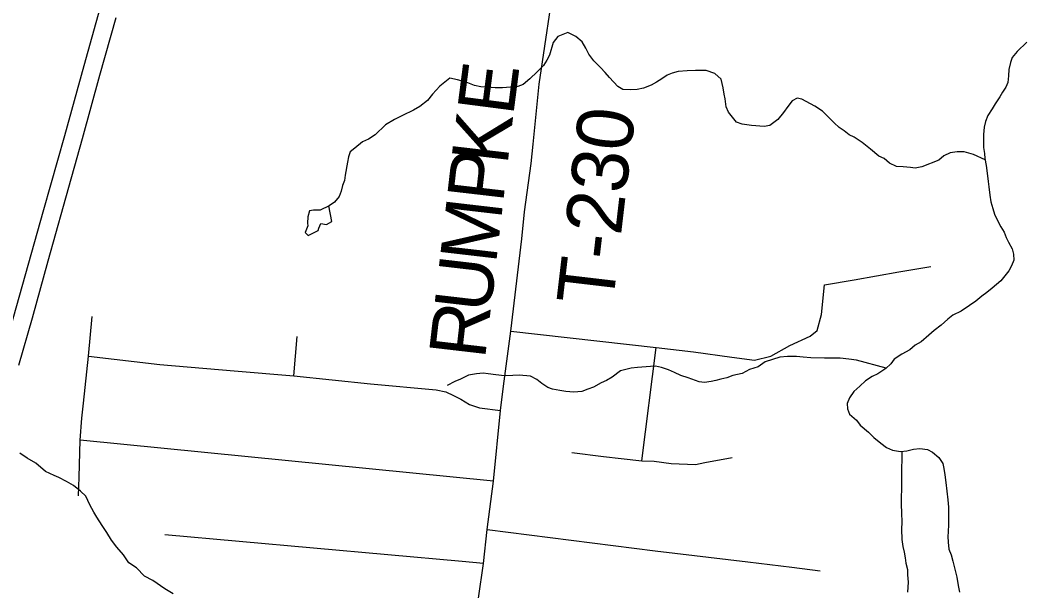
# Model space of a CAD drawing. Extents: x 0 to 34, y 0 to 22.
# Drawn here: x 6.645 to 7.151, y 16.991 to 17.279 of the extents above; entities that cross this region are included whole.
import ezdxf

# ---------------------------------------------------------------- set-up
doc = ezdxf.new("R2010")
doc.units = 0
for name, color, linetype in [('GM_X_Interstate_Route', 7, 'Continuous'), ('GM_X_Minor_Lake', 7, 'Continuous'), ('GM_X_Minor_River', 7, 'Continuous'), ('GM_X_Township_Road', 7, 'Continuous'), ('GM_X_Township_Road_Text', 7, 'Continuous')]:
    doc.layers.add(name, color=color, linetype=linetype)

msp = doc.modelspace()

# ---------------------------------------------------------------- linework, layer by layer
at = {"layer": 'GM_X_Interstate_Route'}
for points in [[(6.68759, 17.29171), (6.6775, 17.2556), (6.66778, 17.22037), (6.65731, 17.18312), (6.64784, 17.14971), (6.63768, 17.1134)], [(6.69358, 17.27972), (6.68547, 17.25065), (6.67668, 17.21879), (6.66714, 17.18485), (6.65948, 17.15736), (6.65148, 17.12863), (6.64474, 17.10484)]]:
    msp.add_lwpolyline(points, dxfattribs=at)
at = {"layer": 'GM_X_Minor_Lake'}
for points in [[(6.80094, 17.18512), (6.79653, 17.18293), (6.79312, 17.183), (6.79102, 17.18266), (6.7902, 17.17964), (6.79014, 17.17641), (6.7903, 17.17507), (6.7889, 17.17168)], [(6.7889, 17.17168), (6.79039, 17.17013), (6.79538, 17.17269), (6.79578, 17.17382), (6.79678, 17.17627), (6.79962, 17.17565), (6.80231, 17.1773), (6.80079, 17.18505)]]:
    msp.add_lwpolyline(points, dxfattribs=at)
at = {"layer": 'GM_X_Minor_River'}
for points in [[(7.13111, 17.20821), (7.12529, 17.21101), (7.12056, 17.21223), (7.11695, 17.21229), (7.11352, 17.21178), (7.11026, 17.21032), (7.10775, 17.20808), (7.09914, 17.20481), (7.0959, 17.2041), (7.09343, 17.20434), (7.08983, 17.20478), (7.08641, 17.20484), (7.08302, 17.20661), (7.08021, 17.20894), (7.07756, 17.21013), (7.07344, 17.21363), (7.06912, 17.21693), (7.06518, 17.21967), (7.06273, 17.22085), (7.0601, 17.2228), (7.05766, 17.22455), (7.05504, 17.22688), (7.05261, 17.2294), (7.04924, 17.23269), (7.04529, 17.23523), (7.03889, 17.23877), (7.03642, 17.23919), (7.03393, 17.2379), (7.03179, 17.23509), (7.02965, 17.23208), (7.02674, 17.22852), (7.0227, 17.22555), (7.01984, 17.22503), (7.01357, 17.22552), (7.00883, 17.22617), (7.006, 17.22717), (7.0019, 17.23219), (7.0008, 17.23487), (7.0003, 17.23887), (6.99977, 17.24135), (6.99925, 17.24441), (6.99819, 17.2488), (6.99501, 17.25171), (6.99066, 17.25312), (6.98534, 17.25321), (6.98115, 17.25309), (6.97658, 17.2526), (6.97353, 17.25189), (6.97104, 17.2508), (6.96835, 17.24894), (6.96566, 17.24728), (6.96297, 17.2458), (6.95914, 17.24435), (6.9559, 17.24365), (6.95267, 17.24351), (6.94868, 17.24358), (6.94623, 17.24515), (6.94213, 17.24959), (6.93989, 17.2521), (6.93746, 17.25462), (6.93409, 17.2581), (6.93168, 17.26138), (6.93021, 17.26445), (6.92836, 17.26752), (6.92518, 17.27024), (6.92103, 17.27221), (6.91854, 17.27131), (6.91605, 17.27021), (6.91372, 17.26721), (6.9119, 17.26096), (6.91053, 17.25832), (6.90877, 17.25569), (6.90568, 17.25251), (6.90201, 17.24897), (6.89854, 17.24617), (6.89586, 17.24508), (6.89224, 17.24476), (6.88824, 17.24445), (6.88444, 17.24452), (6.88045, 17.24478), (6.87723, 17.24502), (6.8742, 17.24565), (6.86985, 17.24725), (6.8655, 17.24846), (6.86171, 17.24929), (6.8567, 17.24538), (6.85302, 17.24126), (6.8505, 17.23808), (6.84664, 17.2351), (6.84338, 17.23326), (6.83782, 17.2305), (6.8338, 17.22848), (6.82938, 17.22589), (6.82416, 17.22085), (6.8207, 17.21863), (6.81783, 17.21735), (6.81398, 17.21418), (6.81147, 17.21232), (6.81067, 17.20968), (6.81024, 17.20702), (6.80899, 17.20058)], [(7.1521, 17.2674), (7.14727, 17.26273), (7.14474, 17.25973), (7.14375, 17.25728), (7.14293, 17.25368), (7.14288, 17.25045), (7.14244, 17.24722), (7.14145, 17.24477), (7.13989, 17.24232), (7.13852, 17.23987), (7.13618, 17.23649), (7.13461, 17.23385)], [(7.13461, 17.23385), (7.13246, 17.23047), (7.13127, 17.22745), (7.13065, 17.2246), (7.13021, 17.221), (7.13017, 17.21853), (7.13029, 17.21453), (7.13081, 17.21148), (7.13096, 17.209), (7.13166, 17.20538), (7.13217, 17.20157), (7.13266, 17.19737), (7.133, 17.1947), (7.1335, 17.19051), (7.13401, 17.18708), (7.13491, 17.18383), (7.13581, 17.18096), (7.13728, 17.1777), (7.13893, 17.17463), (7.1406, 17.17194), (7.1417, 17.16926), (7.14279, 17.16677), (7.14464, 17.1635), (7.14535, 17.16082), (7.14549, 17.15778), (7.14431, 17.15495), (7.14293, 17.1525), (7.14099, 17.14987), (7.13904, 17.14743), (7.13461, 17.14371), (7.13191, 17.14147), (7.12941, 17.13961), (7.12633, 17.13719), (7.12325, 17.13497), (7.11902, 17.13219), (7.1148, 17.13017), (7.1123, 17.12812), (7.10902, 17.12514), (7.10536, 17.12235), (7.10266, 17.12011), (7.0988, 17.11676), (7.09592, 17.11509), (7.09322, 17.11267), (7.08919, 17.11046), (7.08534, 17.10805), (7.08359, 17.10561), (7.08108, 17.10337), (7.07705, 17.10059), (7.07417, 17.09931), (7.0709, 17.09709), (7.06801, 17.09447), (7.06492, 17.09168), (7.06277, 17.08848), (7.06159, 17.08565), (7.06173, 17.08298), (7.06283, 17.0803), (7.06639, 17.07739), (7.06825, 17.07488), (7.07237, 17.07138), (7.07499, 17.06868), (7.07855, 17.06576), (7.08136, 17.06362), (7.08438, 17.06224), (7.08855, 17.06159), (7.0916, 17.06192), (7.09504, 17.06281), (7.09827, 17.06313), (7.10206, 17.0625), (7.10452, 17.06131), (7.1077, 17.05859), (7.10974, 17.05551), (7.11027, 17.05303), (7.11078, 17.04979), (7.11129, 17.04598), (7.11228, 17.03721), (7.1126, 17.03359), (7.11271, 17.02884), (7.11264, 17.02484), (7.11239, 17.02123), (7.11235, 17.01876), (7.11249, 17.01591), (7.11282, 17.01248), (7.11391, 17.00961), (7.1148, 17.00636), (7.11588, 17.00234), (7.11676, 16.99833), (7.11745, 16.99414), (7.11815, 16.99089)], [(6.80899, 17.20058), (6.80876, 17.19792), (6.80776, 17.19527), (6.80695, 17.19243), (6.80596, 17.18979), (6.80363, 17.18698), (6.80094, 17.18512)], [(7.08127, 17.10354), (7.06633, 17.10744), (7.06253, 17.10807), (7.05817, 17.10853), (7.05475, 17.10859), (7.05018, 17.10848), (7.04334, 17.1086), (7.03955, 17.10905), (7.03613, 17.1093), (7.03157, 17.10938), (7.02776, 17.10906), (7.02031, 17.10672), (7.01685, 17.10412), (7.01245, 17.10286), (7.00881, 17.10084), (7.00404, 17.09978), (7.00117, 17.09869), (6.99811, 17.09798), (6.99563, 17.09726), (6.99315, 17.09674), (6.98991, 17.09622), (6.98725, 17.09665), (6.98159, 17.09865), (6.978, 17.09986), (6.97479, 17.10124), (6.97177, 17.10263), (6.96818, 17.10383), (6.96515, 17.10446), (6.96267, 17.10431), (6.9562, 17.10385), (6.95297, 17.10353), (6.94762, 17.1021), (6.94338, 17.09894), (6.9405, 17.09728), (6.93782, 17.09619), (6.93398, 17.09397), (6.93111, 17.09288), (6.92806, 17.09179), (6.92406, 17.09148), (6.92007, 17.09174), (6.91704, 17.09218), (6.91344, 17.093), (6.91098, 17.0938), (6.90797, 17.09576), (6.90553, 17.0977), (6.90233, 17.09947), (6.89664, 17.09995), (6.8934, 17.09982), (6.88922, 17.0997), (6.88486, 17.10016), (6.88106, 17.1006), (6.87841, 17.10103), (6.87517, 17.10071), (6.87117, 17.10002), (6.86714, 17.098), (6.86427, 17.09671), (6.86043, 17.09469)], [(6.72256, 16.99003), (6.71823, 16.99258), (6.71222, 16.99668), (6.70807, 16.99884), (6.70396, 17.0031), (6.7002, 17.00564), (6.69742, 17.00968), (6.69406, 17.01354), (6.69146, 17.01701), (6.68905, 17.02086), (6.68683, 17.02432), (6.68405, 17.02855), (6.68257, 17.03105), (6.68054, 17.0347), (6.67853, 17.03911), (6.67591, 17.04163), (6.67234, 17.04455), (6.66877, 17.04651), (6.665, 17.04848), (6.66254, 17.04947), (6.6582, 17.05145), (6.65333, 17.05572), (6.64901, 17.05827), (6.64525, 17.06081)], [(7.08916, 17.06166), (7.08891, 17.04903), (7.08906, 17.04637), (7.08886, 17.03496), (7.08898, 17.03077), (7.08909, 17.02602), (7.08904, 17.02259), (7.08914, 17.01727), (7.08965, 17.01384), (7.09036, 17.01097), (7.09088, 17.00811), (7.09122, 17.00544), (7.09192, 17.00219), (7.09207, 16.99953), (7.09239, 16.99591), (7.09192, 16.99078)]]:
    msp.add_lwpolyline(points, dxfattribs=at)
at = {"layer": 'GM_X_Township_Road'}
for p, q in [((6.78319, 17.09955), (6.78482, 17.11943)), ((6.95838, 17.05686), (6.96546, 17.11389)), ((6.8837, 17.04662), (6.67575, 17.06721)), ((6.67493, 17.03929), (6.6752, 17.0486)), ((6.86799, 17.0062), (6.71834, 17.0197)), ((6.87868, 17.00523), (6.86799, 17.0062)), ((7.03373, 17.00335), (7.04811, 17.00155))]:
    msp.add_line(p, q, dxfattribs=at)
for points in [[(6.85108, 16.88724), (6.86301, 16.91482), (6.86563, 16.92096), (6.86756, 16.92682), (6.8722, 16.94377), (6.87534, 16.97471), (6.87617, 16.98788), (6.87868, 17.00523), (6.88056, 17.02237), (6.8837, 17.04662), (6.88727, 17.0822), (6.88872, 17.09437), (6.89244, 17.12216), (6.89789, 17.16848), (6.89935, 17.1821), (6.90261, 17.20644), (6.90371, 17.21607), (6.90661, 17.24622), (6.91242, 17.28454), (6.91624, 17.3156), (6.91878, 17.33504), (6.92018, 17.35206), (6.92069, 17.35995)], [(7.05019, 17.14542), (7.06518, 17.14795), (7.0877, 17.15195), (7.10369, 17.15458)], [(6.89244, 17.12216), (6.96546, 17.11389), (6.98426, 17.11172), (7.00361, 17.10908), (7.01502, 17.10754), (7.02322, 17.10954), (7.03276, 17.1148), (7.04302, 17.11962), (7.04647, 17.12243), (7.04874, 17.13043), (7.05019, 17.14542)], [(6.67731, 17.08594), (6.67993, 17.10954), (6.68166, 17.12943)], [(6.67993, 17.10954), (6.7158, 17.10527), (6.75313, 17.10218), (6.78319, 17.09955), (6.8217, 17.09564), (6.85484, 17.09255), (6.85966, 17.09165), (6.86356, 17.08974), (6.86729, 17.08783), (6.87165, 17.0852), (6.87664, 17.08347), (6.88727, 17.0822)], [(6.6752, 17.0486), (6.67575, 17.06721), (6.67648, 17.07839), (6.67731, 17.08594)], [(6.92314, 17.06113), (6.93903, 17.05913), (6.94793, 17.05813), (6.95838, 17.05686), (6.96446, 17.05668), (6.973, 17.05559), (6.98526, 17.05504), (6.99007, 17.05604), (7.00374, 17.0585)], [(6.88056, 17.02237), (6.9651, 17.01164), (7.01169, 17.0061), (7.03373, 17.00335)]]:
    msp.add_lwpolyline(points, dxfattribs=at)

# ---------------------------------------------------------------- texts
at = {"layer": 'GM_X_Township_Road_Text'}
for s, height, rotation, p in [('E', 0.02841, 82.6342, (6.89356, 17.22995)), ('K', 0.02841, 83.3698, (6.89068, 17.20522)), ('T-230', 0.028409, 83.2909, (6.94358, 17.13416)), ('P', 0.02841, 83.38, (6.88847, 17.18618)), ('M', 0.02841, 83.378, (6.88492, 17.15555)), ('U', 0.02841, 83.3827, (6.88204, 17.13072)), ('R', 0.02841, 83.3775, (6.87934, 17.10754))]:
    msp.add_text(s, height=height, rotation=rotation, dxfattribs=at).set_placement(p)

doc.saveas('drawing.dxf')
